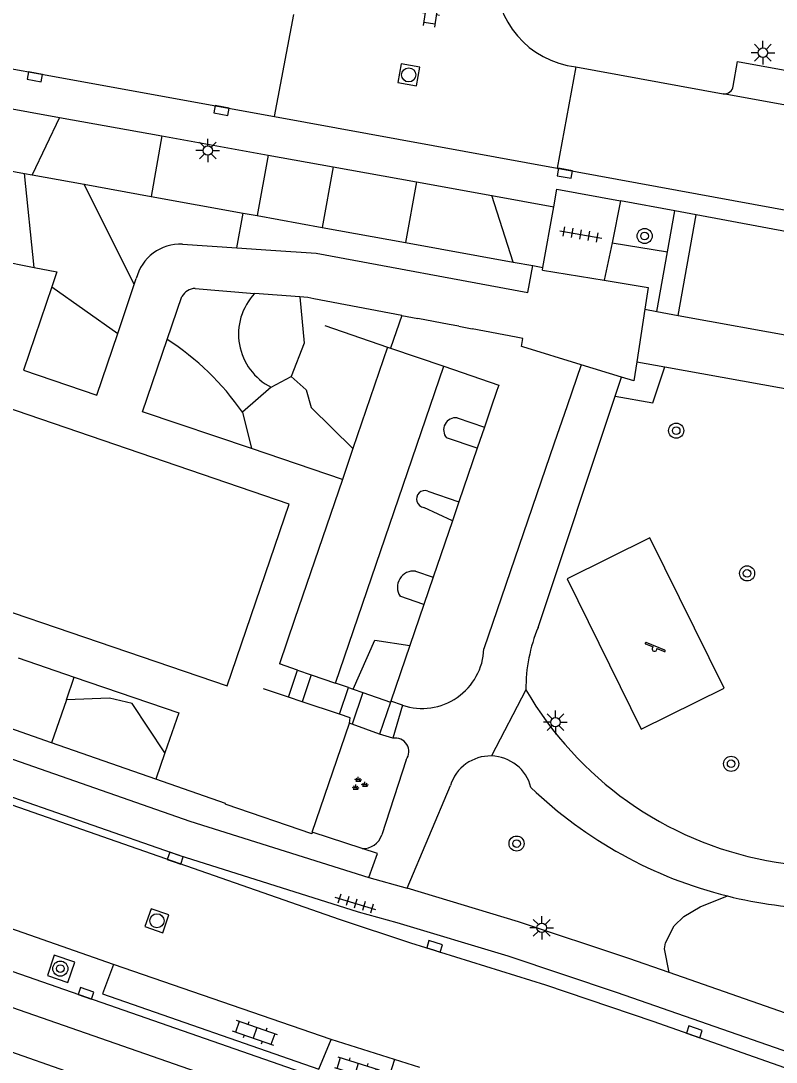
# Model space of a CAD drawing. Extents: x 131000 to 133014, y 396499 to 399001.
# Drawn here: x 131594.4 to 131634.4, y 398097.4 to 398152.5 of the extents above; entities that cross this region are included whole.
import ezdxf

# ---------------------------------------------------------------- set-up
doc = ezdxf.new("R2010")
doc.units = 0
for name, color, linetype in [('gg-afsc-muur', 7, 'Continuous'), ('gg-knt-verharding', 7, 'Continuous'), ('gg-knt-verharding nz', 7, 'Continuous'), ('gt-grn-groengrens', 7, 'Continuous'), ('gt-grn-weggrens', 7, 'Continuous'), ('gt-symb-boom', 7, 'Continuous'), ('gt-symb-groenvak', 7, 'Continuous'), ('gt-symb-klinker verharding', 7, 'Continuous'), ('gt-symb-kolk', 7, 'Continuous'), ('gt-symb-lichtmast', 7, 'Continuous'), ('gt-symb-rioolschacht', 7, 'Continuous'), ('gt-symb-speelvoorziening', 7, 'Continuous'), ('gt-symb-tegel verharding', 7, 'Continuous')]:
    doc.layers.add(name, color=color, linetype=linetype)

# ---------------------------------------------------------------- blocks, each defined once
blk = doc.blocks.new('gt0-KL1')
at = {"layer": 'gt-symb-klinker verharding'}
for p, q in [((-1.15, 0.3), (1.15, 0.3)), ((-1, -0.3), (-1, 0.3)), ((-0.5, 0.3), (-0.5, 0.45)), ((0, -0.3), (0, 0.3)), ((0.5, 0.3), (0.5, 0.45)), ((1, -0.3), (1, 0.3)), ((-1.15, -0.3), (1.15, -0.3)), ((-0.5, -0.45), (-0.5, -0.3)), ((0.5, -0.45), (0.5, -0.3))]:
    blk.add_line(p, q, dxfattribs=at)
blk = doc.blocks.new('gt0-KOLK')
at = {"layer": 'gt-symb-kolk'}
blk.add_lwpolyline([(0, 0), (0.375, 0), (0.375, 0.4), (-0.375, 0.4), (-0.375, 0), (0, 0)], dxfattribs=at)
blk = doc.blocks.new('gt0-LMAST')
at = {"layer": 'gt-symb-lichtmast'}
for p, q in [((-0.005, 0.246), (-0.005, 0.621)), ((-0.182, 0.173), (-0.447, 0.438)), ((0.172, 0.173), (0.437, 0.438)), ((-0.255, -0.004), (-0.63, -0.004)), ((-0.182, -0.181), (-0.447, -0.446)), ((-0.005, -0.254), (-0.005, -0.629)), ((0.437, -0.446), (0.172, -0.181)), ((0.245, -0.004), (0.62, -0.004))]:
    blk.add_line(p, q, dxfattribs=at)
blk.add_circle((-0.005, -0.004), 0.25, dxfattribs=at)
blk = doc.blocks.new('gt0-RS')
at = {"layer": 'gt-symb-rioolschacht'}
blk.add_lwpolyline([(-0.5, -0.5), (0.5, -0.5), (0.5, 0.5), (-0.5, 0.5)], close=True, dxfattribs=at)
blk.add_circle((0, 0), 0.375, dxfattribs=at)
blk = doc.blocks.new('gt0-TEG1')
at = {"layer": 'gt-symb-tegel verharding'}
for p, q in [((-1.125, 0), (1.125, 0)), ((-0.9, -0.25), (-0.9, 0.25)), ((-0.45, -0.25), (-0.45, 0.25)), ((0, -0.25), (0, 0.25)), ((0.45, -0.25), (0.45, 0.25)), ((0.9, -0.25), (0.9, 0.25))]:
    blk.add_line(p, q, dxfattribs=at)
blk = doc.blocks.new('gt0-BOOM')
at = {"layer": 'gt-symb-boom'}
for radius in [0.4, 0.2]:
    blk.add_circle((0, 0), radius, dxfattribs=at)
blk = doc.blocks.new('gt0-SV')
at = {"layer": 'gt-symb-speelvoorziening'}
for p, q in [((-0.477, 0.255), (-0.08, 0.096)), ((0.542, -0.076), (-0.449, 0.324)), ((0.125, 0.014), (0.515, -0.143))]:
    blk.add_line(p, q, dxfattribs=at)
for centre, radius, start, end in [((-0.466, 0.291), 0.0369, 63.6251, 252.6602), ((-0.002, -0.005), 0.128, 127.6866, 8.5986), ((0.531, -0.111), 0.0363, 243.5085, 72.5436)]:
    blk.add_arc(centre, radius, start, end, dxfattribs=at)
blk = doc.blocks.new('gt0-GRVAK')
at = {"layer": 'gt-symb-groenvak'}
for p, q in [((-0.11, 0.189), (-0.228, 0.24)), ((-0.182, 0.153), (0.088, 0.153)), ((-0.091, 0.211), (-0.156, 0.322)), ((-0.047, 0.214), (-0.047, 0.393)), ((-0.004, 0.211), (0.061, 0.322)), ((0.015, 0.189), (0.133, 0.24)), ((0.262, -0.052), (0.197, 0.059)), ((0.305, -0.049), (0.305, 0.13)), ((0.349, -0.052), (0.414, 0.059)), ((-0.245, -0.228), (-0.363, -0.177)), ((-0.318, -0.264), (-0.047, -0.264)), ((-0.226, -0.206), (-0.291, -0.095)), ((-0.183, -0.203), (-0.183, -0.024)), ((-0.139, -0.206), (-0.074, -0.095)), ((-0.12, -0.228), (-0.002, -0.177)), ((0.243, -0.074), (0.125, -0.023)), ((0.17, -0.11), (0.441, -0.11)), ((0.368, -0.074), (0.486, -0.023))]:
    blk.add_line(p, q, dxfattribs=at)

msp = doc.modelspace()

# ---------------------------------------------------------------- linework, layer by layer
at = {"layer": 'gg-afsc-muur'}
for p, q in [((131591.268, 398145.029), (131594.606, 398144.424)), ((131594.606, 398144.424), (131595.022, 398144.349)), ((131595.022, 398144.349), (131597.765, 398143.852)), ((131597.765, 398143.852), (131601.304, 398143.211)), ((131601.304, 398143.211), (131606.176, 398142.328)), ((131606.176, 398142.328), (131606.92, 398142.193)), ((131606.92, 398142.193), (131610.357, 398141.57)), ((131610.357, 398141.57), (131614.773, 398140.77)), ((131614.773, 398140.77), (131620.473, 398139.737)), ((131620.473, 398139.737), (131621.513, 398139.549)), ((131621.513, 398139.549), (131622.047, 398139.452)), ((131610.511, 398136.372), (131613.828, 398135.238)), ((131613.828, 398135.238), (131611.991, 398129.864)), ((131613.828, 398135.238), (131613.981, 398135.186)), ((131613.981, 398135.186), (131616.803, 398134.221)), ((131611.07, 398117.45), (131616.803, 398134.221)), ((131616.803, 398134.221), (131619.712, 398133.227)), ((131619.712, 398133.227), (131619.615, 398132.943)), ((131619.615, 398132.943), (131619.291, 398131.995)), ((131619.291, 398131.995), (131618.951, 398131.001)), ((131618.951, 398131.001), (131618.567, 398129.878)), ((131611.991, 398129.864), (131611.434, 398128.234)), ((131618.567, 398129.878), (131617.602, 398127.054)), ((131611.434, 398128.234), (131608.902, 398120.827)), ((131617.602, 398127.054), (131617.255, 398126.04)), ((131617.255, 398126.04), (131616.237, 398123.061)), ((131616.237, 398123.061), (131615.743, 398121.616)), ((131615.743, 398121.616), (131615.002, 398119.449)), ((131608.902, 398120.827), (131608.096, 398118.469)), ((131615.002, 398119.449), (131613.993, 398116.497)), ((131608.576, 398116.713), (131607.251, 398117.158)), ((131609.307, 398116.467), (131608.576, 398116.713)), ((131613.993, 398116.497), (131613.979, 398116.455)), ((131611.278, 398115.804), (131609.307, 398116.467)), ((131613.979, 398116.455), (131613.396, 398114.75)), ((131596.033, 398114.294), (131593.06, 398115.331)), ((131609.841, 398109.569), (131611.805, 398115.332)), ((131611.953, 398115.278), (131611.805, 398115.332)), ((131613.396, 398114.75), (131611.953, 398115.278)), ((131601.564, 398112.366), (131596.033, 398114.294))]:
    msp.add_line(p, q, dxfattribs=at)
for points in [[(131611.805, 398115.332), (131611.84, 398115.615), (131611.278, 398115.804)], [(131605.287, 398111.038), (131605.252, 398111.05), (131605.253, 398111.079), (131601.564, 398112.366)], [(131609.841, 398109.569), (131609.809, 398109.475), (131605.287, 398111.038)]]:
    msp.add_lwpolyline(points, dxfattribs=at)
at = {"layer": 'gg-knt-verharding'}
for p, q in [((131607.838, 398147.438), (131608.856, 398152.826)), ((131623.79, 398150.06), (131622.793, 398144.711)), ((131623.79, 398150.06), (131631.594, 398148.644)), ((131592.852, 398148.039), (131596.465, 398147.386)), ((131596.465, 398147.386), (131601.883, 398146.407)), ((131607.838, 398147.438), (131622.793, 398144.711)), ((131601.883, 398146.407), (131607.499, 398145.392)), ((131607.499, 398145.392), (131610.937, 398144.771)), ((131610.937, 398144.771), (131615.353, 398143.973)), ((131615.353, 398143.973), (131619.335, 398143.253)), ((131622.621, 398142.659), (131622.785, 398143.584)), ((131622.785, 398143.584), (131626.156, 398142.969)), ((131619.335, 398143.253), (131622.621, 398142.659)), ((131626.156, 398142.969), (131625.703, 398140.758)), ((131629.021, 398142.437), (131626.156, 398142.969)), ((131622.047, 398139.452), (131622.621, 398142.659)), ((131630.153, 398142.227), (131629.021, 398142.437)), ((131625.703, 398140.758), (131625.295, 398138.77)), ((131589.581, 398140.536), (131595.124, 398139.451)), ((131602.975, 398140.687), (131605.842, 398140.487)), ((131605.842, 398140.487), (131607.647, 398140.364)), ((131622.021, 398139.308), (131622.047, 398139.452)), ((131622.021, 398139.308), (131625.295, 398138.77)), ((131599.541, 398135.962), (131600.414, 398138.543)), ((131600.414, 398138.543), (131600.522, 398138.861)), ((131603.639, 398138.34), (131606.787, 398138.069)), ((131609.189, 398137.89), (131606.787, 398138.069)), ((131602.159, 398135.632), (131602.939, 398137.912)), ((131614.571, 398136.913), (131609.927, 398137.797)), ((131614.571, 398136.913), (131615.435, 398136.749)), ((131627.446, 398137.238), (131627.019, 398134.458)), ((131627.446, 398137.238), (131628.077, 398137.122)), ((131628.077, 398137.122), (131629.21, 398136.915)), ((131629.21, 398136.915), (131690.68, 398125.663)), ((131617.08, 398136.436), (131615.435, 398136.749)), ((131617.6, 398136.337), (131617.08, 398136.436)), ((131617.6, 398136.337), (131618.296, 398136.205)), ((131620.628, 398135.761), (131618.296, 398136.205)), ((131620.976, 398135.695), (131620.628, 398135.761)), ((131624.073, 398134.302), (131620.975, 398135.249)), ((131624.073, 398134.302), (131623.33, 398132.133)), ((131626.203, 398133.65), (131624.073, 398134.302)), ((131627.019, 398134.458), (131628.491, 398134.193)), ((131628.491, 398134.193), (131690.058, 398123.121)), ((131625.864, 398132.633), (131626.203, 398133.65)), ((131621.794, 398120.403), (131625.864, 398132.633)), ((131623.33, 398132.133), (131623.189, 398131.721)), ((131623.189, 398131.721), (131622.648, 398130.143)), ((131611.434, 398128.234), (131606.628, 398129.862)), ((131622.648, 398130.143), (131618.922, 398119.267)), ((131594.267, 398118.788), (131597.237, 398117.773)), ((131609.056, 398118.141), (131608.096, 398118.469)), ((131608.576, 398116.713), (131609.056, 398118.141)), ((131609.056, 398118.141), (131609.786, 398117.89)), ((131609.786, 398117.89), (131609.307, 398116.467)), ((131609.786, 398117.89), (131611.07, 398117.45)), ((131611.753, 398117.216), (131611.07, 398117.45)), ((131611.278, 398115.804), (131611.753, 398117.216)), ((131611.753, 398117.216), (131612, 398117.132)), ((131612, 398117.132), (131612.523, 398116.953)), ((131612.523, 398116.953), (131611.953, 398115.278)), ((131612.523, 398116.953), (131613.979, 398116.455)), ((131614.613, 398116.285), (131613.993, 398116.497)), ((131614.613, 398116.285), (131614.1, 398114.536)), ((131614.1, 398114.536), (131613.396, 398114.75)), ((131602.041, 398113.759), (131601.564, 398112.366)), ((131614.806, 398113.403), (131613.519, 398109.421)), ((131614.868, 398106.605), (131617.151, 398112.041)), ((131612.476, 398108.701), (131609.841, 398109.569)), ((131612.835, 398107.173), (131614.868, 398106.605)), ((131599.316, 398102.565), (131586.453, 398107.062)), ((131610.833, 398098.593), (131599.316, 398102.565)), ((131638.666, 398098.676), (131628.731, 398102.136)), ((131614.2, 398097.543), (131610.833, 398098.593)), ((131615.539, 398097.125), (131614.2, 398097.543))]:
    msp.add_line(p, q, dxfattribs=at)
for points in [[(131571.056, 398154.079), (131581.417, 398152.234), (131607.838, 398147.438)], [(131632.122, 398149.043), (131632.344, 398150.353), (131699.064, 398138.185), (131698.787, 398136.89)], [(131699.178, 398136.307), (131663.319, 398142.865), (131631.594, 398148.644)], [(131622.793, 398144.711), (131638.493, 398141.834), (131652.735, 398139.266), (131681.264, 398134.063), (131698.215, 398130.951)], [(131697.129, 398129.965), (131642.518, 398139.928), (131630.153, 398142.227)], [(131607.647, 398140.364), (131610.047, 398140.201), (131621.256, 398138.117), (131621.513, 398139.549)], [(131595.124, 398139.451), (131596.318, 398139.217), (131596.051, 398138.428)], [(131625.295, 398138.77), (131627.623, 398138.388), (131627.446, 398137.238)], [(131596.051, 398138.428), (131594.56, 398134.019), (131598.433, 398132.689), (131599.541, 398135.962)], [(131609.927, 398137.797), (131609.6, 398137.859), (131609.189, 398137.89)], [(131606.628, 398129.862), (131600.855, 398131.817), (131602.159, 398135.632)], [(131620.975, 398135.249), (131620.907, 398135.27), (131620.976, 398135.695)], [(131627.019, 398134.458), (131626.864, 398133.448), (131626.203, 398133.65)], [(131588.232, 398133.886), (131584.947, 398124.252), (131605.331, 398117.308), (131608.615, 398126.931), (131588.232, 398133.886)], [(131545.182, 398128.645), (131572.363, 398119.285), (131573.771, 398118.756), (131575.16, 398118.178), (131578.731, 398116.467), (131581.037, 398115.512), (131611.254, 398104.969), (131615.034, 398103.721), (131622.184, 398101.493), (131627.871, 398099.563), (131644.604, 398093.676), (131655.981, 398089.755)], [(131563.864, 398124.967), (131574.434, 398121.323), (131576.271, 398120.507), (131579.809, 398118.61), (131581.656, 398117.762), (131583.564, 398117.062), (131603.367, 398110.159), (131612.835, 398107.173)], [(131631.645, 398117.18), (131627.701, 398125.149), (131623.337, 398122.979), (131627.247, 398115.015), (131631.645, 398117.18)], [(131597.237, 398117.773), (131602.768, 398115.883), (131602.041, 398113.759)], [(131554.018, 398116.095), (131577.516, 398107.933), (131660.537, 398079.019)], [(131559.195, 398112.377), (131576.729, 398106.29), (131659.954, 398077.306)], [(131612.835, 398107.173), (131613.294, 398108.431), (131612.476, 398108.701)], [(131628.731, 398102.136), (131626.597, 398102.879), (131620.76, 398104.83), (131614.868, 398106.605)], [(131595.818, 398101.988), (131596.901, 398101.613), (131597.27, 398102.688), (131596.187, 398103.062), (131595.818, 398101.988)], [(131599.316, 398102.565), (131598.739, 398101.006), (131610.18, 398097.027), (131610.833, 398098.593)], [(131597.749, 398096.593), (131592.907, 398098.287), (131591.249, 398093.426), (131596.042, 398091.764), (131597.749, 398096.593)], [(131614.2, 398097.543), (131613.685, 398095.938), (131615.013, 398095.518)]]:
    msp.add_lwpolyline(points, dxfattribs=at)
for centre, radius, start, end in [((131624.328, 398154.8), 4.77, 177.2189, 263.5189), ((131631.649, 398149.121), 0.48, 263.4627, 350.6927), ((131602.87, 398138.267), 2.422, 87.5145, 165.8131), ((131603.689, 398137.472), 0.869, 93.2764, 149.6092), ((131629.46, 398117.184), 8.314, 157.2231, 180.5251), ((131615.652, 398119.388), 3.272, 251.4844, 357.8851), ((131637.392, 398126.51), 18.771, 210.0583, 308.3979), ((131614.24, 398113.837), 0.713, 322.5496, 101.3065), ((131619.267, 398111.384), 2.216, 88.5522, 162.7524), ((131619.267, 398111.385), 2.215, 14.3335, 88.5477), ((131637.367, 398128.541), 23.029, 226.1516, 256.04), ((131612.515, 398109.76), 1.06, 267.906, 341.3299), ((131637.364, 398128.528), 23.016, 256.0387, 268.7004)]:
    msp.add_arc(centre, radius, start, end, dxfattribs=at)
at = {"layer": 'gg-knt-verharding nz'}
msp.add_lwpolyline([(131545.403, 398129.343), (131573.737, 398119.553), (131575.435, 398118.799), (131578.963, 398116.908), (131580.931, 398116.004), (131582.924, 398115.273), (131602.768, 398108.356), (131612.264, 398105.361), (131614.32, 398104.786), (131620.185, 398103.019), (131625.983, 398101.081), (131674.008, 398084.356)], dxfattribs=at)
at = {"layer": 'gt-grn-groengrens'}
for p, q in [((131596.465, 398147.386), (131595.022, 398144.349)), ((131601.883, 398146.407), (131601.304, 398143.211)), ((131607.499, 398145.392), (131606.92, 398142.193)), ((131610.937, 398144.771), (131610.357, 398141.57)), ((131595.124, 398139.451), (131594.606, 398144.424)), ((131600.414, 398138.543), (131597.765, 398143.852)), ((131615.353, 398143.973), (131614.773, 398140.77)), ((131620.473, 398139.737), (131619.335, 398143.253)), ((131628.636, 398140.27), (131629.021, 398142.437)), ((131605.842, 398140.487), (131606.176, 398142.328)), ((131629.21, 398136.915), (131630.153, 398142.227)), ((131625.703, 398140.758), (131628.636, 398140.27)), ((131628.077, 398137.122), (131628.636, 398140.27)), ((131596.051, 398138.428), (131599.541, 398135.962)), ((131614.571, 398136.913), (131613.981, 398135.186)), ((131607.663, 398133.113), (131608.722, 398133.684)), ((131607.663, 398133.113), (131606.14, 398131.792)), ((131606.14, 398131.792), (131606.628, 398129.862)), ((131617.507, 398131.495), (131618.951, 398131.001)), ((131618.567, 398129.878), (131616.946, 398130.433)), ((131615.952, 398127.618), (131617.602, 398127.054)), ((131617.255, 398126.04), (131615.741, 398126.753)), ((131615.31, 398123.378), (131616.237, 398123.061)), ((131615.743, 398121.616), (131614.482, 398122.051)), ((131596.825, 398116.568), (131597.237, 398117.773)), ((131596.825, 398116.568), (131596.033, 398114.294))]:
    msp.add_line(p, q, dxfattribs=at)
for points in [[(131609.189, 398137.89), (131609.419, 398135.439), (131608.722, 398133.684)], [(131625.864, 398132.633), (131627.862, 398132.283), (131628.491, 398134.193)], [(131608.722, 398133.684), (131609.519, 398132.97), (131609.785, 398132.042), (131611.991, 398129.864)], [(131612, 398117.132), (131613.144, 398119.731), (131615.002, 398119.449)], [(131602.041, 398113.759), (131600.305, 398116.368), (131599.114, 398116.657), (131596.825, 398116.568)], [(131628.731, 398102.136), (131628.481, 398103.388), (131628.532, 398103.72), (131628.992, 398104.62), (131629.503, 398105.11), (131630.371, 398105.61), (131631.811, 398106.192)]]:
    msp.add_lwpolyline(points, dxfattribs=at)
for centre, radius, start, end in [((131609.076, 398135.918), 3.141, 136.7861, 243.2615), ((131594.532, 398123.741), 14.127, 34.7434, 57.3223), ((131617.438, 398130.852), 0.647, 83.8964, 220.4132), ((131615.805, 398127.196), 0.447, 70.8235, 261.7595), ((131615.206, 398122.521), 0.863, 83.0456, 213.0291)]:
    msp.add_arc(centre, radius, start, end, dxfattribs=at)
at = {"layer": 'gt-grn-weggrens'}
msp.add_line((131621.146, 398117.108), (131619.323, 398113.599), dxfattribs=at)

# ---------------------------------------------------------------- block references
at = {"layer": 'gt-symb-boom'}
for p in [(131627.43, 398141.113), (131629.102, 398130.813), (131632.853, 398123.262), (131632.008, 398113.187), (131620.652, 398108.965), (131596.505, 398102.348)]:
    msp.add_blockref('gt0-BOOM', p, dxfattribs=at)
at = {"layer": 'gt-symb-groenvak'}
msp.add_blockref('gt0-GRVAK', (131612.324, 398112.108), dxfattribs=at)
at = {"layer": 'gt-symb-klinker verharding'}
for p, rotation in [((131616.197, 398153.349), 81.2538377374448), ((131606.81, 398098.945), 160.6775176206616), ((131612.194, 398097.055), -17.3301086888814)]:
    msp.add_blockref('gt0-KL1', p, dxfattribs=dict(at, rotation=rotation))
at = {"layer": 'gt-symb-kolk'}
for p, rotation in [((131595.197, 398149.733), 169.71247608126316), ((131605.066, 398147.949), 169.75361638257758), ((131623.246, 398144.628), 169.69002960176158), ((131602.521, 398108.001), -19.26841496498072), ((131616.252, 398103.339), -17.40188791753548), ((131597.795, 398100.855), -19.214311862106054), ((131629.992, 398098.818), -19.21431186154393)]:
    msp.add_blockref('gt0-KOLK', p, dxfattribs=dict(at, rotation=rotation))
at = {"layer": 'gt-symb-lichtmast'}
for p in [(131633.698, 398150.817), (131604.312, 398145.64), (131622.713, 398115.388), (131621.986, 398104.511)]:
    msp.add_blockref('gt0-LMAST', p, dxfattribs=at)
at = {"layer": 'gt-symb-rioolschacht'}
for p, rotation in [((131614.944, 398149.638), -100.14079314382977), ((131601.618, 398104.88), -19.322482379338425)]:
    msp.add_blockref('gt0-RS', p, dxfattribs=dict(at, rotation=rotation))
at = {"layer": 'gt-symb-speelvoorziening'}
msp.add_blockref('gt0-SV', (131627.958, 398119.272), dxfattribs=at)
at = {"layer": 'gt-symb-tegel verharding'}
for p, rotation in [((131624.049, 398141.194), -10.074332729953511), ((131612.133, 398105.79), 162.96046488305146)]:
    msp.add_blockref('gt0-TEG1', p, dxfattribs=dict(at, rotation=rotation))

doc.saveas('drawing.dxf')
